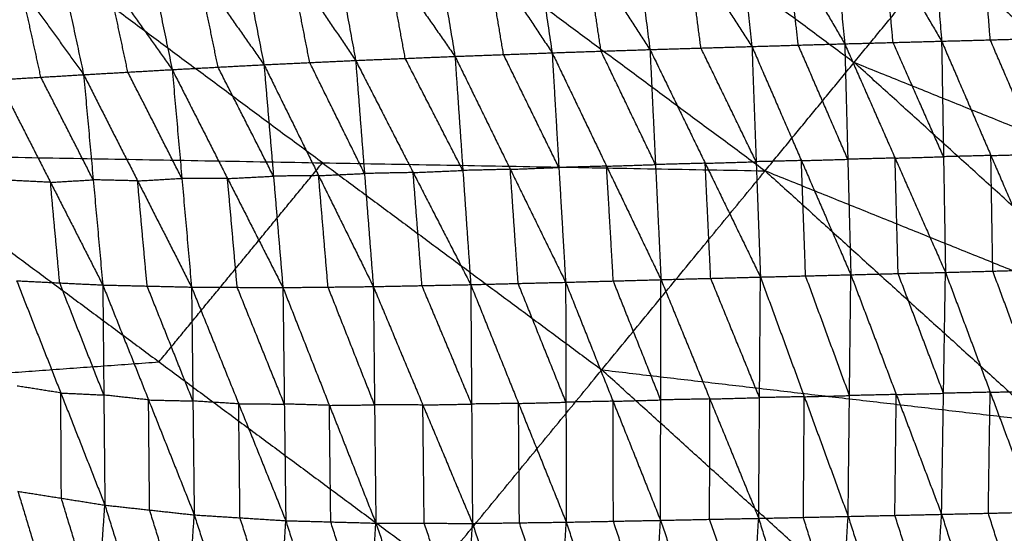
# Model space of a CAD drawing. Header units: millimetres. Extents: x -106 to 110, y -96 to 120.
# Tile 826 of 1020: x 48 to 60, y 75 to 81. Entities that reach past the tile are written whole.
import ezdxf

# ---------------------------------------------------------------- set-up
doc = ezdxf.new("R2010")
doc.units = ezdxf.units.MM
doc.header["$MEASUREMENT"] = 0
doc.layers.add('Default', color=7, linetype='Continuous', true_color=0x000000)

msp = doc.modelspace()

# ---------------------------------------------------------------- linework, layer by layer
at = {"layer": 'Default'}
for points in [[(46.805, 79.281, 5.589), (48.44, 81.728, 6.271), (50.075, 84.175, 6.953)], [(50.075, 84.175, 6.953), (53.498, 81.637, 6.953), (56.921, 79.098, 6.953)], [(54.515, 82.875, 7.449), (56.227, 81.606, 7.449), (57.938, 80.337, 7.449)], [(56.509, 82.816, 2.917), (56.639, 81.667, 2.115), (56.77, 80.519, 1.314)], [(56.509, 82.816, 2.917), (57.169, 81.683, 2.227), (57.83, 80.55, 1.537)], [(57.61, 82.845, 3.156), (57.72, 81.697, 2.346), (57.83, 80.55, 1.537)], [(57.61, 82.845, 3.156), (58.273, 81.713, 2.468), (58.937, 80.58, 1.781)], [(58.757, 82.875, 3.415), (58.847, 81.727, 2.598), (58.937, 80.58, 1.781)], [(58.757, 82.875, 3.415), (59.403, 81.742, 2.724), (60.049, 80.61, 2.033)], [(52.994, 82.694, 2.237), (53.185, 81.55, 1.465), (53.377, 80.406, 0.694)], [(52.994, 82.694, 2.237), (53.741, 81.57, 1.557), (54.487, 80.447, 0.878)], [(54.143, 82.741, 2.444), (54.315, 81.594, 1.661), (54.487, 80.447, 0.878)], [(54.143, 82.741, 2.444), (54.874, 81.613, 1.763), (55.605, 80.484, 1.083)], [(55.303, 82.78, 2.668), (55.454, 81.632, 1.876), (55.605, 80.484, 1.083)], [(55.303, 82.78, 2.668), (56.036, 81.65, 1.991), (56.77, 80.519, 1.314)], [(51.825, 82.629, 2.042), (52.034, 81.495, 1.286), (52.242, 80.36, 0.53)], [(51.825, 82.629, 2.042), (52.601, 81.518, 1.368), (53.377, 80.406, 0.694)], [(50.755, 82.549, 1.88), (50.975, 81.43, 1.142), (51.195, 80.311, 0.404)], [(50.755, 82.549, 1.88), (51.499, 81.454, 1.205), (52.242, 80.36, 0.53)], [(49.695, 82.443, 1.736), (49.92, 81.349, 1.021), (50.146, 80.255, 0.307)], [(49.695, 82.443, 1.736), (50.445, 81.377, 1.07), (51.195, 80.311, 0.404)], [(48.681, 82.314, 1.617), (48.908, 81.256, 0.931), (49.134, 80.197, 0.246)], [(48.681, 82.314, 1.617), (49.414, 81.285, 0.962), (50.146, 80.255, 0.307)], [(47.714, 82.169, 1.522), (48.424, 81.183, 0.884), (49.134, 80.197, 0.246)], [(51.863, 79.189, 6.271), (50.151, 80.459, 6.271), (48.44, 81.728, 6.271)], [(57.3, 80.535, 1.426), (57.234, 81.109, 1.826), (57.169, 81.683, 2.227)], [(58.383, 80.565, 1.659), (58.328, 81.139, 2.063), (58.273, 81.713, 2.468)], [(59.493, 80.595, 1.907), (59.448, 81.168, 2.315), (59.403, 81.742, 2.724)], [(53.932, 80.427, 0.786), (53.836, 80.999, 1.171), (53.741, 81.57, 1.557)], [(55.046, 80.466, 0.98), (54.96, 81.039, 1.372), (54.874, 81.613, 1.763)], [(56.187, 80.502, 1.198), (56.112, 81.076, 1.595), (56.036, 81.65, 1.991)], [(56.921, 79.098, 6.953), (57.938, 80.337, 7.449), (58.955, 81.575, 7.944)], [(58.955, 81.575, 7.944), (62.229, 78.608, 7.944), (65.504, 75.64, 7.944)], [(58.955, 81.575, 7.944), (63.382, 79.76, 8.53), (67.809, 77.945, 9.117)], [(51.718, 80.335, 0.467), (51.608, 80.895, 0.836), (51.499, 81.454, 1.205)], [(52.809, 80.383, 0.612), (52.705, 80.95, 0.99), (52.601, 81.518, 1.368)], [(50.67, 80.283, 0.355), (50.558, 80.83, 0.712), (50.445, 81.377, 1.07)], [(49.64, 80.226, 0.277), (49.527, 80.755, 0.619), (49.414, 81.285, 0.962)], [(48.646, 80.168, 0.233), (48.535, 80.675, 0.559), (48.424, 81.183, 0.884)], [(56.77, 80.519, 1.314), (57.3, 80.535, 1.426), (57.83, 80.55, 1.537)], [(57.83, 80.55, 1.537), (58.383, 80.565, 1.659), (58.937, 80.58, 1.781)], [(57.83, 80.55, 1.537), (57.865, 79.23, 1.113), (57.9, 77.91, 0.689)], [(57.83, 80.55, 1.537), (58.405, 79.243, 1.227), (58.981, 77.937, 0.916)], [(58.959, 79.259, 1.348), (58.671, 79.912, 1.504), (58.383, 80.565, 1.659)], [(58.937, 80.58, 1.781), (59.493, 80.595, 1.907), (60.049, 80.61, 2.033)], [(58.937, 80.58, 1.781), (58.959, 79.259, 1.348), (58.981, 77.937, 0.916)], [(58.937, 80.58, 1.781), (59.5, 79.273, 1.465), (60.063, 77.966, 1.15)], [(60.056, 79.288, 1.591), (59.774, 79.941, 1.749), (59.493, 80.595, 1.907)], [(53.377, 80.406, 0.694), (53.932, 80.427, 0.786), (54.487, 80.447, 0.878)], [(54.487, 80.447, 0.878), (55.046, 80.466, 0.98), (55.605, 80.484, 1.083)], [(54.487, 80.447, 0.878), (54.564, 79.136, 0.477), (54.641, 77.824, 0.077)], [(54.487, 80.447, 0.878), (55.109, 79.151, 0.572), (55.731, 77.854, 0.266)], [(55.668, 79.169, 0.674), (55.357, 79.818, 0.827), (55.046, 80.466, 0.98)], [(55.605, 80.484, 1.083), (56.187, 80.502, 1.198), (56.77, 80.519, 1.314)], [(55.605, 80.484, 1.083), (55.668, 79.169, 0.674), (55.731, 77.854, 0.266)], [(55.605, 80.484, 1.083), (56.236, 79.184, 0.782), (56.867, 77.884, 0.481)], [(56.818, 79.202, 0.897), (56.503, 79.852, 1.048), (56.187, 80.502, 1.198)], [(56.77, 80.519, 1.314), (56.818, 79.202, 0.897), (56.867, 77.884, 0.481)], [(56.77, 80.519, 1.314), (57.335, 79.215, 1.001), (57.9, 77.91, 0.689)], [(57.865, 79.23, 1.113), (57.582, 79.882, 1.269), (57.3, 80.535, 1.426)], [(51.195, 80.311, 0.404), (51.718, 80.335, 0.467), (52.242, 80.36, 0.53)], [(52.343, 79.067, 0.149), (52.031, 79.701, 0.308), (51.718, 80.335, 0.467)], [(52.242, 80.36, 0.53), (52.809, 80.383, 0.612), (53.377, 80.406, 0.694)], [(52.242, 80.36, 0.53), (52.343, 79.067, 0.149), (52.444, 77.775, -0.232)], [(52.242, 80.36, 0.53), (52.899, 79.078, 0.22), (53.557, 77.797, -0.089)], [(53.467, 79.102, 0.302), (53.138, 79.742, 0.457), (52.809, 80.383, 0.612)], [(53.377, 80.406, 0.694), (53.467, 79.102, 0.302), (53.557, 77.797, -0.089)], [(53.377, 80.406, 0.694), (54.009, 79.115, 0.385), (54.641, 77.824, 0.077)], [(54.564, 79.136, 0.477), (54.248, 79.781, 0.631), (53.932, 80.427, 0.786)], [(57.938, 80.337, 7.449), (60.084, 79.472, 7.697), (62.229, 78.608, 7.944)], [(61.213, 77.369, 7.449), (59.575, 78.853, 7.449), (57.938, 80.337, 7.449)], [(49.134, 80.197, 0.246), (49.64, 80.226, 0.277), (50.146, 80.255, 0.307)], [(50.257, 79.012, -0.049), (49.948, 79.619, 0.114), (49.64, 80.226, 0.277)], [(50.146, 80.255, 0.307), (50.67, 80.283, 0.355), (51.195, 80.311, 0.404)], [(50.146, 80.255, 0.307), (50.257, 79.012, -0.049), (50.367, 77.769, -0.404)], [(50.146, 80.255, 0.307), (50.778, 79.01, -0.014), (51.411, 77.764, -0.335)], [(51.303, 79.037, 0.034), (50.987, 79.66, 0.195), (50.67, 80.283, 0.355)], [(51.195, 80.311, 0.404), (51.303, 79.037, 0.034), (51.411, 77.764, -0.335)], [(51.195, 80.311, 0.404), (51.819, 79.043, 0.086), (52.444, 77.775, -0.232)], [(48.158, 80.139, 0.22), (48.646, 80.168, 0.233), (49.134, 80.197, 0.246)], [(48.158, 80.139, 0.22), (48.756, 78.966, -0.106), (49.353, 77.793, -0.432)], [(49.244, 78.995, -0.093), (48.945, 79.582, 0.07), (48.646, 80.168, 0.233)], [(49.134, 80.197, 0.246), (49.244, 78.995, -0.093), (49.353, 77.793, -0.432)], [(49.134, 80.197, 0.246), (49.751, 78.983, -0.079), (50.367, 77.769, -0.404)], [(46.805, 79.281, 5.589), (49.996, 76.914, 5.589), (53.187, 74.547, 5.589)], [(46.805, 79.281, 5.589), (51.863, 79.189, 6.271), (56.921, 79.098, 6.953)], [(56.236, 79.184, 0.782), (56.527, 79.193, 0.84), (56.818, 79.202, 0.897)], [(57.335, 79.215, 1.001), (57.076, 79.208, 0.949), (56.818, 79.202, 0.897)], [(57.335, 79.215, 1.001), (57.6, 79.222, 1.057), (57.865, 79.23, 1.113)], [(57.383, 77.897, 0.585), (57.359, 78.556, 0.793), (57.335, 79.215, 1.001)], [(58.405, 79.243, 1.227), (58.135, 79.237, 1.17), (57.865, 79.23, 1.113)], [(58.405, 79.243, 1.227), (58.682, 79.251, 1.287), (58.959, 79.259, 1.348)], [(58.44, 77.924, 0.802), (58.423, 78.584, 1.014), (58.405, 79.243, 1.227)], [(59.5, 79.273, 1.465), (59.229, 79.266, 1.407), (58.959, 79.259, 1.348)], [(59.5, 79.273, 1.465), (59.778, 79.28, 1.528), (60.056, 79.288, 1.591)], [(59.522, 77.952, 1.033), (59.511, 78.612, 1.249), (59.5, 79.273, 1.465)], [(49.996, 76.914, 5.589), (50.929, 78.052, 5.93), (51.863, 79.189, 6.271)], [(51.863, 79.189, 6.271), (53.459, 78.006, 6.271), (55.054, 76.823, 6.271)], [(52.899, 79.078, 0.22), (53.183, 79.09, 0.261), (53.467, 79.102, 0.302)], [(53.187, 74.547, 5.589), (55.054, 76.823, 6.271), (56.921, 79.098, 6.953)], [(54.009, 79.115, 0.385), (53.738, 79.108, 0.344), (53.467, 79.102, 0.302)], [(54.009, 79.115, 0.385), (54.287, 79.126, 0.431), (54.564, 79.136, 0.477)], [(54.099, 77.811, -0.006), (54.054, 78.463, 0.19), (54.009, 79.115, 0.385)], [(55.109, 79.151, 0.572), (54.837, 79.143, 0.524), (54.564, 79.136, 0.477)], [(55.109, 79.151, 0.572), (55.389, 79.16, 0.623), (55.668, 79.169, 0.674)], [(55.186, 77.839, 0.171), (55.148, 78.495, 0.372), (55.109, 79.151, 0.572)], [(56.236, 79.184, 0.782), (55.952, 79.177, 0.728), (55.668, 79.169, 0.674)], [(56.299, 77.869, 0.373), (56.267, 78.527, 0.578), (56.236, 79.184, 0.782)], [(56.921, 79.098, 6.953), (60.079, 76.236, 6.953), (63.237, 73.373, 6.953)], [(56.921, 79.098, 6.953), (61.213, 77.369, 7.449), (65.504, 75.64, 7.944)], [(48.756, 78.966, -0.106), (48.51, 78.978, -0.103), (48.264, 78.99, -0.101)], [(48.756, 78.966, -0.106), (49, 78.981, -0.099), (49.244, 78.995, -0.093)], [(49.751, 78.983, -0.079), (49.497, 78.989, -0.086), (49.244, 78.995, -0.093)], [(49.751, 78.983, -0.079), (50.004, 78.997, -0.064), (50.257, 79.012, -0.049)], [(49.86, 77.781, -0.418), (49.805, 78.382, -0.248), (49.751, 78.983, -0.079)], [(50.778, 79.01, -0.014), (50.517, 79.011, -0.031), (50.257, 79.012, -0.049)], [(50.778, 79.01, -0.014), (51.041, 79.023, 0.01), (51.303, 79.037, 0.034)], [(50.889, 77.766, -0.37), (50.834, 78.388, -0.192), (50.778, 79.01, -0.014)], [(51.819, 79.043, 0.086), (51.561, 79.04, 0.06), (51.303, 79.037, 0.034)], [(51.819, 79.043, 0.086), (52.081, 79.055, 0.117), (52.343, 79.067, 0.149)], [(51.927, 77.769, -0.284), (51.873, 78.406, -0.099), (51.819, 79.043, 0.086)], [(52.899, 79.078, 0.22), (52.621, 79.073, 0.185), (52.343, 79.067, 0.149)], [(53, 77.786, -0.161), (52.95, 78.432, 0.03), (52.899, 79.078, 0.22)], [(48.861, 77.817, -0.426), (48.808, 78.392, -0.266), (48.756, 78.966, -0.106)], [(58.981, 77.937, 0.916), (59.522, 77.952, 1.033), (60.063, 77.966, 1.15)], [(54.641, 77.824, 0.077), (55.186, 77.839, 0.171), (55.731, 77.854, 0.266)], [(55.725, 75.103, 0.04), (55.728, 76.479, 0.153), (55.731, 77.854, 0.266)], [(55.731, 77.854, 0.266), (56.299, 77.869, 0.373), (56.867, 77.884, 0.481)], [(55.731, 77.854, 0.266), (56.289, 76.49, 0.25), (56.847, 75.126, 0.233)], [(56.857, 76.505, 0.357), (56.578, 77.187, 0.365), (56.299, 77.869, 0.373)], [(56.847, 75.126, 0.233), (56.857, 76.505, 0.357), (56.867, 77.884, 0.481)], [(56.867, 77.884, 0.481), (57.383, 77.897, 0.585), (57.9, 77.91, 0.689)], [(56.867, 77.884, 0.481), (57.368, 76.516, 0.451), (57.869, 75.148, 0.422)], [(57.884, 76.529, 0.555), (57.634, 77.213, 0.57), (57.383, 77.897, 0.585)], [(57.869, 75.148, 0.422), (57.884, 76.529, 0.555), (57.9, 77.91, 0.689)], [(57.9, 77.91, 0.689), (58.44, 77.924, 0.802), (58.981, 77.937, 0.916)], [(57.9, 77.91, 0.689), (58.419, 76.541, 0.659), (58.937, 75.172, 0.63)], [(58.959, 76.555, 0.773), (58.7, 77.239, 0.788), (58.44, 77.924, 0.802)], [(58.937, 75.172, 0.63), (58.959, 76.555, 0.773), (58.981, 77.937, 0.916)], [(58.981, 77.937, 0.916), (59.492, 76.567, 0.88), (60.004, 75.197, 0.844)], [(60.033, 76.581, 0.997), (59.777, 77.266, 1.015), (59.522, 77.952, 1.033)], [(48.369, 77.841, -0.421), (48.861, 77.817, -0.426), (49.353, 77.793, -0.432)], [(48.369, 77.841, -0.421), (48.873, 76.559, -0.484), (49.377, 75.277, -0.548)], [(49.365, 76.535, -0.49), (49.113, 77.176, -0.458), (48.861, 77.817, -0.426)], [(49.353, 77.793, -0.432), (49.365, 76.535, -0.49), (49.377, 75.277, -0.548)], [(49.353, 77.793, -0.432), (49.86, 77.781, -0.418), (50.367, 77.769, -0.404)], [(49.353, 77.793, -0.432), (49.876, 76.479, -0.484), (50.398, 75.165, -0.536)], [(50.383, 76.467, -0.47), (50.122, 77.124, -0.444), (49.86, 77.781, -0.418)], [(50.367, 77.769, -0.404), (50.383, 76.467, -0.47), (50.398, 75.165, -0.536)], [(50.367, 77.769, -0.404), (50.889, 77.766, -0.37), (51.411, 77.764, -0.335)], [(50.367, 77.769, -0.404), (50.906, 76.434, -0.444), (51.444, 75.099, -0.484)], [(51.427, 76.432, -0.41), (51.158, 77.099, -0.39), (50.889, 77.766, -0.37)], [(51.411, 77.764, -0.335), (51.927, 77.769, -0.284), (52.444, 77.775, -0.232)], [(51.411, 77.764, -0.335), (51.427, 76.432, -0.41), (51.444, 75.099, -0.484)], [(51.411, 77.764, -0.335), (51.942, 76.417, -0.367), (52.473, 75.071, -0.398)], [(52.458, 76.423, -0.315), (52.193, 77.096, -0.299), (51.927, 77.769, -0.284)], [(52.444, 77.775, -0.232), (53, 77.786, -0.161), (53.557, 77.797, -0.089)], [(52.444, 77.775, -0.232), (52.458, 76.423, -0.315), (52.473, 75.071, -0.398)], [(52.444, 77.775, -0.232), (53.01, 76.421, -0.253), (53.577, 75.068, -0.275)], [(53.567, 76.432, -0.182), (53.284, 77.109, -0.171), (53, 77.786, -0.161)], [(53.557, 77.797, -0.089), (54.099, 77.811, -0.006), (54.641, 77.824, 0.077)], [(53.557, 77.797, -0.089), (53.567, 76.432, -0.182), (53.577, 75.068, -0.275)], [(53.557, 77.797, -0.089), (54.103, 76.439, -0.109), (54.649, 75.082, -0.128)], [(54.645, 76.453, -0.026), (54.372, 77.132, -0.016), (54.099, 77.811, -0.006)], [(54.641, 77.824, 0.077), (54.645, 76.453, -0.026), (54.649, 75.082, -0.128)], [(54.641, 77.824, 0.077), (55.183, 76.464, 0.059), (55.725, 75.103, 0.04)], [(55.728, 76.479, 0.153), (55.457, 77.159, 0.162), (55.186, 77.839, 0.171)], [(44.981, 76.552, 5.132), (47.489, 76.733, 5.36), (49.996, 76.914, 5.589)], [(55.054, 76.823, 6.271), (57.567, 76.529, 6.612), (60.079, 76.236, 6.953)], [(58.212, 73.96, 6.271), (56.633, 75.391, 6.271), (55.054, 76.823, 6.271)], [(48.873, 76.559, -0.484), (48.625, 76.598, -0.478), (48.376, 76.638, -0.472)], [(48.88, 75.356, -0.535), (48.877, 75.957, -0.51), (48.873, 76.559, -0.484)], [(48.873, 76.559, -0.484), (49.119, 76.547, -0.487), (49.365, 76.535, -0.49)], [(49.876, 76.479, -0.484), (49.62, 76.507, -0.487), (49.365, 76.535, -0.49)], [(56.289, 76.49, 0.25), (56.573, 76.498, 0.303), (56.857, 76.505, 0.357)], [(57.368, 76.516, 0.451), (57.112, 76.51, 0.404), (56.857, 76.505, 0.357)], [(57.358, 75.137, 0.328), (57.363, 75.826, 0.39), (57.368, 76.516, 0.451)], [(57.368, 76.516, 0.451), (57.626, 76.522, 0.503), (57.884, 76.529, 0.555)], [(58.419, 76.541, 0.659), (58.151, 76.535, 0.607), (57.884, 76.529, 0.555)], [(58.403, 75.16, 0.526), (58.411, 75.85, 0.593), (58.419, 76.541, 0.659)], [(58.419, 76.541, 0.659), (58.689, 76.548, 0.716), (58.959, 76.555, 0.773)], [(59.492, 76.567, 0.88), (59.226, 76.561, 0.827), (58.959, 76.555, 0.773)], [(59.471, 75.184, 0.737), (59.481, 75.876, 0.809), (59.492, 76.567, 0.88)], [(59.492, 76.567, 0.88), (59.763, 76.574, 0.939), (60.033, 76.581, 0.997)], [(49.888, 75.221, -0.542), (49.882, 75.85, -0.513), (49.876, 76.479, -0.484)], [(49.876, 76.479, -0.484), (50.129, 76.473, -0.477), (50.383, 76.467, -0.47)], [(50.906, 76.434, -0.444), (50.644, 76.45, -0.457), (50.383, 76.467, -0.47)], [(50.921, 75.132, -0.51), (50.913, 75.783, -0.477), (50.906, 76.434, -0.444)], [(50.906, 76.434, -0.444), (51.167, 76.433, -0.427), (51.427, 76.432, -0.41)], [(51.942, 76.417, -0.367), (51.685, 76.425, -0.388), (51.427, 76.432, -0.41)], [(51.942, 76.417, -0.367), (52.2, 76.42, -0.341), (52.458, 76.423, -0.315)], [(51.958, 75.085, -0.441), (51.95, 75.751, -0.404), (51.942, 76.417, -0.367)], [(53.01, 76.421, -0.253), (52.734, 76.422, -0.284), (52.458, 76.423, -0.315)], [(53.01, 76.421, -0.253), (53.289, 76.427, -0.218), (53.567, 76.432, -0.182)], [(53.025, 75.069, -0.336), (53.018, 75.745, -0.295), (53.01, 76.421, -0.253)], [(54.103, 76.439, -0.109), (53.835, 76.436, -0.145), (53.567, 76.432, -0.182)], [(54.103, 76.439, -0.109), (54.374, 76.446, -0.067), (54.645, 76.453, -0.026)], [(54.113, 75.075, -0.201), (54.108, 75.757, -0.155), (54.103, 76.439, -0.109)], [(55.183, 76.464, 0.059), (54.914, 76.459, 0.017), (54.645, 76.453, -0.026)], [(55.183, 76.464, 0.059), (55.456, 76.471, 0.106), (55.728, 76.479, 0.153)], [(55.187, 75.093, -0.044), (55.185, 75.778, 0.007), (55.183, 76.464, 0.059)], [(56.289, 76.49, 0.25), (56.009, 76.485, 0.201), (55.728, 76.479, 0.153)], [(56.286, 75.115, 0.137), (56.288, 75.802, 0.193), (56.289, 76.49, 0.25)], [(48.383, 75.435, -0.522), (48.792, 74.083, -0.249), (49.201, 72.732, 0.024)], [(48.383, 75.435, -0.522), (48.88, 75.356, -0.535), (49.377, 75.277, -0.548)], [(49.289, 74.004, -0.262), (49.085, 74.68, -0.399), (48.88, 75.356, -0.535)], [(49.201, 72.732, 0.024), (49.289, 74.004, -0.262), (49.377, 75.277, -0.548)], [(49.377, 75.277, -0.548), (49.805, 73.905, -0.251), (50.232, 72.533, 0.045)], [(49.377, 75.277, -0.548), (49.888, 75.221, -0.542), (50.398, 75.165, -0.536)], [(50.315, 73.849, -0.245), (50.101, 74.535, -0.393), (49.888, 75.221, -0.542)], [(50.232, 72.533, 0.045), (50.315, 73.849, -0.245), (50.398, 75.165, -0.536)], [(50.398, 75.165, -0.536), (50.841, 73.786, -0.218), (51.284, 72.407, 0.099)], [(50.398, 75.165, -0.536), (50.921, 75.132, -0.51), (51.444, 75.099, -0.484)], [(57.869, 75.148, 0.422), (58.403, 75.16, 0.526), (58.937, 75.172, 0.63)], [(58.849, 73.77, 0.862), (58.626, 74.465, 0.694), (58.403, 75.16, 0.526)], [(58.762, 72.369, 1.095), (58.849, 73.77, 0.862), (58.937, 75.172, 0.63)], [(58.937, 75.172, 0.63), (59.471, 75.184, 0.737), (60.004, 75.197, 0.844)], [(58.937, 75.172, 0.63), (59.38, 73.78, 0.96), (59.823, 72.389, 1.289)], [(59.913, 73.793, 1.067), (59.692, 74.489, 0.902), (59.471, 75.184, 0.737)], [(51.364, 73.753, -0.192), (51.142, 74.443, -0.351), (50.921, 75.132, -0.51)], [(51.284, 72.407, 0.099), (51.364, 73.753, -0.192), (51.444, 75.099, -0.484)], [(51.444, 75.099, -0.484), (51.879, 73.72, -0.152), (52.314, 72.34, 0.179)], [(51.444, 75.099, -0.484), (51.958, 75.085, -0.441), (52.473, 75.071, -0.398)], [(52.394, 73.706, -0.109), (52.176, 74.395, -0.275), (51.958, 75.085, -0.441)], [(52.314, 72.34, 0.179), (52.394, 73.706, -0.109), (52.473, 75.071, -0.398)], [(52.473, 75.071, -0.398), (52.945, 73.692, -0.053), (53.418, 72.312, 0.291)], [(52.473, 75.071, -0.398), (53.025, 75.069, -0.336), (53.577, 75.068, -0.275)], [(53.497, 73.69, 0.008), (53.261, 74.38, -0.164), (53.025, 75.069, -0.336)], [(53.418, 72.312, 0.291), (53.497, 73.69, 0.008), (53.577, 75.068, -0.275)], [(53.577, 75.068, -0.275), (54.113, 75.075, -0.201), (54.649, 75.082, -0.128)], [(53.577, 75.068, -0.275), (54.032, 73.69, 0.074), (54.488, 72.312, 0.422)], [(54.569, 73.697, 0.147), (54.341, 74.386, -0.027), (54.113, 75.075, -0.201)], [(54.488, 72.312, 0.422), (54.569, 73.697, 0.147), (54.649, 75.082, -0.128)], [(54.649, 75.082, -0.128), (55.187, 75.093, -0.044), (55.725, 75.103, 0.04)], [(54.649, 75.082, -0.128), (55.104, 73.702, 0.221), (55.559, 72.322, 0.571)], [(55.642, 73.713, 0.305), (55.415, 74.403, 0.131), (55.187, 75.093, -0.044)], [(55.559, 72.322, 0.571), (55.642, 73.713, 0.305), (55.725, 75.103, 0.04)], [(55.725, 75.103, 0.04), (56.286, 75.115, 0.137), (56.847, 75.126, 0.233)], [(55.725, 75.103, 0.04), (56.201, 73.72, 0.391), (56.676, 72.336, 0.741)], [(56.762, 73.731, 0.487), (56.524, 74.423, 0.312), (56.286, 75.115, 0.137)], [(56.676, 72.336, 0.741), (56.762, 73.731, 0.487), (56.847, 75.126, 0.233)], [(56.847, 75.126, 0.233), (57.358, 75.137, 0.328), (57.869, 75.148, 0.422)], [(56.847, 75.126, 0.233), (57.271, 73.739, 0.571), (57.695, 72.351, 0.909)], [(57.782, 73.749, 0.665), (57.57, 74.443, 0.497), (57.358, 75.137, 0.328)], [(57.695, 72.351, 0.909), (57.782, 73.749, 0.665), (57.869, 75.148, 0.422)], [(57.869, 75.148, 0.422), (58.315, 73.758, 0.759), (58.762, 72.369, 1.095)]]:
    msp.add_open_spline(points, degree=2, dxfattribs=at)

doc.saveas('drawing.dxf')
